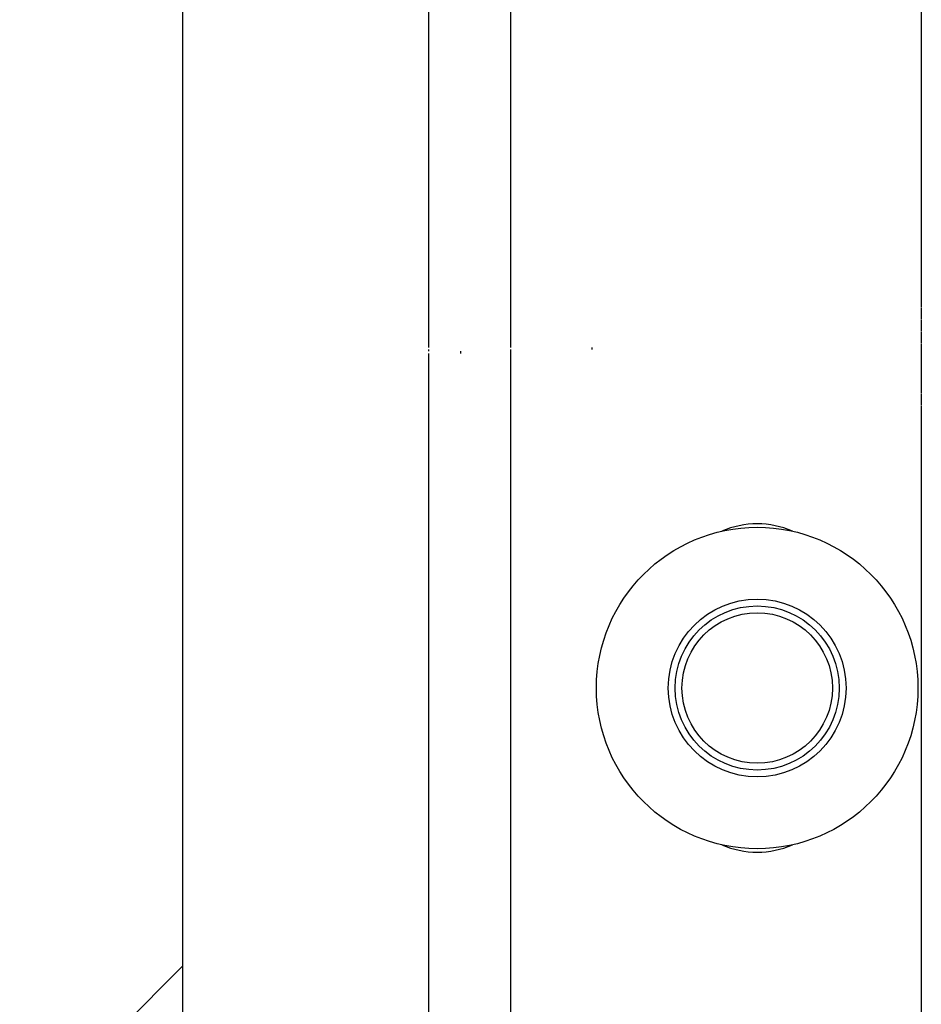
# Model space of a CAD drawing. Header units: inches. Extents: x 170 to 284, y 215 to 248.
# Tile 451 of 656: x 210.602 to 210.743, y 224.158 to 224.312. Entities that reach past the tile are written whole.
import ezdxf

# ---------------------------------------------------------------- set-up
doc = ezdxf.new("R2010")
doc.units = ezdxf.units.IN
doc.header["$LTSCALE"] = 0.25
doc.header["$MEASUREMENT"] = 0
doc.layers.add('RH FRONT OF HOOD', color=7, linetype='Continuous')

msp = doc.modelspace()

# ---------------------------------------------------------------- hatches: boundary and pattern name
at = {"layer": 'RH FRONT OF HOOD'}
h = msp.add_hatch(dxfattribs=at)
h.set_pattern_fill('ANSI31', color=256, style=0)
h.set_pattern_definition([(45, (2.800024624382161, 15.45237865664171), (-0.08838834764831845, 0.08838834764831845), [])])
h.paths.add_polyline_path([(210.1121593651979, 224.1133359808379), (210.6277843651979, 224.1133359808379), (210.6277843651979, 225.5900686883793), (210.3912902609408, 225.5900686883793), (210.3912902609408, 225.6547275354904), (210.3528750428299, 225.5213686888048), (210.3528750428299, 225.5900686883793), (210.1121593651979, 225.5900686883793)])

# ---------------------------------------------------------------- linework, layer by layer
for p, q in [((210.6277792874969, 220.0917137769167), (210.6277792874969, 225.5747237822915)), ((210.6277792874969, 224.2681184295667), (210.6277792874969, 225.0592623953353)), ((210.6663006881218, 224.263323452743), (210.6663006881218, 224.3444764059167)), ((210.6791411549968, 224.2642775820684), (210.6791411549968, 224.3444764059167)), ((210.7433434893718, 224.3392885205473), (210.7433434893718, 224.2690482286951)), ((210.7433434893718, 224.2689635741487), (210.7433434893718, 224.2671291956)), ((210.6277792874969, 224.2417526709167), (210.6277792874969, 224.2681184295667)), ((210.7433434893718, 224.2670452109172), (210.7433434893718, 224.2652277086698)), ((210.6791411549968, 224.2634751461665), (210.6791411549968, 224.2642233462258)), ((210.7433434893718, 224.2651441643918), (210.7433434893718, 224.2633370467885)), ((210.6663006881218, 224.2627443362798), (210.6663006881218, 224.2632753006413)), ((210.6663006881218, 224.2621700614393), (210.6663006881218, 224.2626963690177)), ((210.6791411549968, 224.2626796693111), (210.6791411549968, 224.2634211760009)), ((210.6791411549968, 224.2618884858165), (210.6791411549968, 224.262625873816)), ((210.7433434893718, 224.2632553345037), (210.7433434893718, 224.2614564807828)), ((210.6663006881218, 224.2615987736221), (210.6663006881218, 224.2621222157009)), ((210.6663006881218, 224.2610302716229), (210.6663006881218, 224.261551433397)), ((210.6791411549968, 224.2611013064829), (210.6791411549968, 224.2618354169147)), ((210.6791411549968, 224.2607993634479), (210.6791411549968, 224.2610477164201)), ((210.7433434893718, 224.2613734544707), (210.7433434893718, 224.2593007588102)), ((210.6663006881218, 224.2607993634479), (210.6663006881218, 224.26098256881)), ((210.6663006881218, 224.2602172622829), (210.6663006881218, 224.2604569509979)), ((210.6663006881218, 224.2596916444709), (210.6663006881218, 224.2598748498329)), ((210.6663006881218, 224.2591227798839), (210.6663006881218, 224.2596439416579)), ((210.6712656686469, 224.2602172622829), (210.6712656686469, 224.2598748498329)), ((210.6791411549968, 224.2596264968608), (210.6791411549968, 224.2604569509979)), ((210.6791411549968, 224.2588387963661), (210.6791411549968, 224.259572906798)), ((210.6918104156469, 224.2607993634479), (210.6918104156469, 224.2604569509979)), ((210.6663006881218, 224.25855199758), (210.6663006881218, 224.2590754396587)), ((210.6663006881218, 224.2579778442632), (210.6663006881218, 224.2585041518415)), ((210.6791411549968, 224.2580483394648), (210.6791411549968, 224.2587857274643)), ((210.6791411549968, 224.2572530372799), (210.6791411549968, 224.2579945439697)), ((210.7433434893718, 224.259217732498), (210.7433434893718, 224.2574188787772)), ((210.6663006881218, 224.2573989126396), (210.6663006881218, 224.2579298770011)), ((210.6663006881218, 220.1328032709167), (210.6663006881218, 224.2573507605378)), ((210.6791411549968, 224.256450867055), (210.6791411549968, 224.2571990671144)), ((210.7433434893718, 224.2573371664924), (210.7433434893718, 224.2555300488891)), ((210.6791411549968, 220.1328032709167), (210.6791411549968, 224.2563966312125)), ((210.7433434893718, 224.255446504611), (210.7433434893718, 224.2536290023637)), ((210.7433434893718, 224.2535450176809), (210.7433434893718, 224.2517106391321)), ((210.7433434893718, 224.2516259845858), (210.7433434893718, 220.1392235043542)), ((210.6277792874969, 220.1328032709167), (210.6277792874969, 224.2400406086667))]:
    msp.add_line(p, q, dxfattribs=at)
for radius in [0.0251501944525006, 0.01390194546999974, 0.01284046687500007, 0.01177042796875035]:
    msp.add_circle((210.7176625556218, 224.2075114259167), radius, dxfattribs=at)
for centre, radius, start, end in [((210.7176625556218, 224.2192818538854), 0.01391050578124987, 66.57992814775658, 113.4200718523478), ((210.7176625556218, 224.1957409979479), 0.01391050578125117, 246.5799281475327, 293.4200718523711)]:
    msp.add_arc(centre, radius, start, end, dxfattribs=at)

doc.saveas('drawing.dxf')
